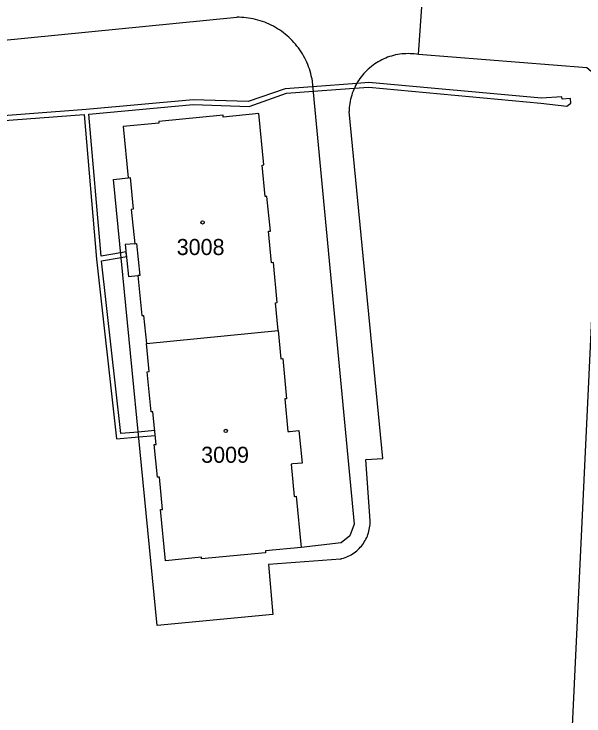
# Model space of a CAD drawing. Extents: x -869103 to -863415, y -1015889 to -1012477.
# Drawn here: x -866349.1 to -866288.8, y -1014154.8 to -1014080.5 of the extents above; entities that cross this region are included whole.
import ezdxf

# ---------------------------------------------------------------- set-up
doc = ezdxf.new("R2010")
doc.units = 0
for name, color, linetype in [('Hranice parcel', 7, 'Continuous'), ('Parcelní čísla', 7, 'Continuous'), ('Vnitřní kresba', 7, 'Continuous'), ('Věcná břemena k části', 7, 'Continuous'), ('Značky budov', 7, 'Continuous')]:
    doc.layers.add(name, color=color, linetype=linetype)

msp = doc.modelspace()

# ---------------------------------------------------------------- linework, layer by layer
at = {"layer": 'Hranice parcel'}
for p, q in [((-866286.81, -1014087.61), (-866291.63, -1014189.39)), ((-866335.07, -1014115.38), (-866321.13, -1014114.01))]:
    msp.add_line(p, q, dxfattribs=at)
for points in [[(-866286.81, -1014087.61), (-866288.48, -1014086.18), (-866306.29, -1014084.79), (-866305.73, -1014076.65)], [(-866321.13, -1014114.01), (-866321.41, -1014111.07), (-866321.22, -1014111.05), (-866321.63, -1014106.81), (-866321.83, -1014106.83), (-866322.15, -1014103.49), (-866321.95, -1014103.47), (-866322.31, -1014099.8), (-866322.51, -1014099.82), (-866322.83, -1014096.49), (-866322.63, -1014096.47), (-866323.16, -1014091.03), (-866326.94, -1014091.4), (-866326.96, -1014091.2), (-866333.76, -1014091.86), (-866333.74, -1014092.06), (-866337.51, -1014092.42), (-866336.98, -1014097.84), (-866336.78, -1014097.82), (-866336.46, -1014101.16), (-866336.66, -1014101.18), (-866336.3, -1014104.81), (-866337.3, -1014104.91), (-866336.97, -1014108.28), (-866335.97, -1014108.18), (-866335.56, -1014112.42), (-866335.36, -1014112.4), (-866335.07, -1014115.38)], [(-866321.13, -1014114.01), (-866320.84, -1014116.99), (-866320.64, -1014116.97), (-866320.23, -1014121.23), (-866320.43, -1014121.24), (-866320.09, -1014124.7), (-866319.89, -1014124.68), (-866318.94, -1014124.59), (-866318.6, -1014128.03), (-866319.56, -1014128.12), (-866319.76, -1014128.14), (-866319.42, -1014131.57), (-866319.23, -1014131.55), (-866318.7, -1014136.96)], [(-866333.03, -1014138.38), (-866333.56, -1014132.95), (-866333.36, -1014132.93), (-866333.69, -1014129.51), (-866333.89, -1014129.53), (-866334.23, -1014126.08), (-866334.03, -1014126.06), (-866334.37, -1014122.59), (-866334.57, -1014122.61), (-866334.98, -1014118.37), (-866334.78, -1014118.35), (-866335.07, -1014115.38)], [(-866318.7, -1014136.96), (-866322.47, -1014137.33), (-866322.45, -1014137.53), (-866329.23, -1014138.18), (-866329.25, -1014137.98), (-866333.03, -1014138.38)]]:
    msp.add_lwpolyline(points, dxfattribs=at)
at = {"layer": 'Vnitřní kresba'}
for p, q in [((-866381.37, -1014086.36), (-866325.51, -1014080.84)), ((-866317.57, -1014087.29), (-866313.08, -1014134.51)), ((-866310.06, -1014127.55), (-866313.63, -1014090.83)), ((-866338.55, -1014098), (-866336.98, -1014097.84)), ((-866333.93, -1014145.23), (-866338.55, -1014098)), ((-866336.3, -1014104.81), (-866336.1, -1014104.79)), ((-866336.1, -1014104.79), (-866335.77, -1014108.16)), ((-866335.77, -1014108.16), (-866335.97, -1014108.18)), ((-866311.84, -1014127.67), (-866310.06, -1014127.55)), ((-866311.44, -1014133.66), (-866311.84, -1014127.67)), ((-866313.08, -1014134.51), (-866313.54, -1014135.73)), ((-866313.54, -1014135.73), (-866314.47, -1014136.47)), ((-866314.47, -1014136.47), (-866318.7, -1014136.96)), ((-866314.55, -1014138.19), (-866322.16, -1014138.78)), ((-866322.16, -1014138.78), (-866321.68, -1014144.06)), ((-866321.68, -1014144.06), (-866333.93, -1014145.23))]:
    msp.add_line(p, q, dxfattribs=at)
for points in [[(-866317.57, -1014087.29), (-866317.623, -1014087.044), (-866317.684, -1014086.799), (-866317.753, -1014086.556), (-866317.829, -1014086.316), (-866317.912, -1014086.078), (-866318.003, -1014085.843), (-866318.102, -1014085.611), (-866318.208, -1014085.382), (-866318.32, -1014085.156), (-866318.44, -1014084.935), (-866318.567, -1014084.717), (-866318.701, -1014084.503), (-866318.841, -1014084.293), (-866318.988, -1014084.088), (-866319.141, -1014083.888), (-866319.3, -1014083.693), (-866319.465, -1014083.502), (-866319.637, -1014083.317), (-866319.814, -1014083.138), (-866319.996, -1014082.964), (-866320.184, -1014082.796), (-866320.378, -1014082.634), (-866320.576, -1014082.478), (-866320.779, -1014082.329), (-866320.986, -1014082.185), (-866321.198, -1014082.049), (-866321.414, -1014081.919), (-866321.635, -1014081.796), (-866321.858, -1014081.68), (-866322.086, -1014081.572), (-866322.317, -1014081.47), (-866322.55, -1014081.376), (-866322.787, -1014081.289), (-866323.026, -1014081.209), (-866323.268, -1014081.137), (-866323.512, -1014081.073), (-866323.757, -1014081.017), (-866324.005, -1014080.968), (-866324.254, -1014080.927), (-866324.504, -1014080.894), (-866324.754, -1014080.868), (-866325.006, -1014080.851), (-866325.258, -1014080.842), (-866325.51, -1014080.84)], [(-866306.29, -1014084.79), (-866306.508, -1014084.755), (-866306.726, -1014084.729), (-866306.946, -1014084.709), (-866307.166, -1014084.698), (-866307.386, -1014084.694), (-866307.607, -1014084.699), (-866307.827, -1014084.71), (-866308.046, -1014084.73), (-866308.265, -1014084.758), (-866308.482, -1014084.793), (-866308.699, -1014084.835), (-866308.913, -1014084.886), (-866309.126, -1014084.943), (-866309.336, -1014085.009), (-866309.544, -1014085.081), (-866309.75, -1014085.161), (-866309.952, -1014085.249), (-866310.151, -1014085.343), (-866310.347, -1014085.444), (-866310.539, -1014085.552), (-866310.727, -1014085.667), (-866310.911, -1014085.788), (-866311.091, -1014085.916), (-866311.266, -1014086.05), (-866311.436, -1014086.19), (-866311.601, -1014086.336), (-866311.761, -1014086.487), (-866311.916, -1014086.644), (-866312.064, -1014086.807), (-866312.207, -1014086.975), (-866312.344, -1014087.147), (-866312.475, -1014087.325), (-866312.6, -1014087.506), (-866312.718, -1014087.693), (-866312.829, -1014087.883), (-866312.934, -1014088.077), (-866313.031, -1014088.274), (-866313.122, -1014088.475), (-866313.205, -1014088.679), (-866313.282, -1014088.886), (-866313.351, -1014089.095), (-866313.412, -1014089.307), (-866313.466, -1014089.52), (-866313.513, -1014089.736), (-866313.552, -1014089.953), (-866313.583, -1014090.171), (-866313.606, -1014090.39), (-866313.622, -1014090.61), (-866313.63, -1014090.83)], [(-866314.55, -1014138.19), (-866314.378, -1014138.147), (-866314.208, -1014138.096), (-866314.04, -1014138.037), (-866313.875, -1014137.972), (-866313.713, -1014137.899), (-866313.555, -1014137.819), (-866313.4, -1014137.733), (-866313.249, -1014137.639), (-866313.102, -1014137.54), (-866312.959, -1014137.433), (-866312.822, -1014137.321), (-866312.689, -1014137.203), (-866312.562, -1014137.079), (-866312.441, -1014136.95), (-866312.325, -1014136.815), (-866312.215, -1014136.676), (-866312.111, -1014136.532), (-866312.014, -1014136.383), (-866311.923, -1014136.231), (-866311.839, -1014136.074), (-866311.762, -1014135.914), (-866311.693, -1014135.751), (-866311.63, -1014135.585), (-866311.574, -1014135.416), (-866311.527, -1014135.245), (-866311.486, -1014135.072), (-866311.453, -1014134.898), (-866311.428, -1014134.722), (-866311.411, -1014134.545), (-866311.401, -1014134.368), (-866311.399, -1014134.191), (-866311.405, -1014134.013), (-866311.419, -1014133.836), (-866311.44, -1014133.66)]]:
    msp.add_lwpolyline(points, dxfattribs=at)
at = {"layer": 'Věcná břemena k části'}
for points in [[(-866341.66, -1014091.14), (-866340.33, -1014106.44), (-866338.21, -1014125.45), (-866335.88, -1014125.25), (-866334.12, -1014125.1), (-866334.17, -1014124.6), (-866335.93, -1014124.75), (-866337.77, -1014124.91), (-866339.81, -1014106.63), (-866337.74, -1014106.28), (-866337.18, -1014106.18), (-866337.22, -1014105.68), (-866337.79, -1014105.78), (-866339.85, -1014106.13), (-866341.16, -1014091.1), (-866330.1, -1014090.07), (-866324.21, -1014090.27), (-866320.26, -1014088.89), (-866317.43, -1014088.68), (-866313.07, -1014088.35), (-866311.54, -1014088.24), (-866293.33, -1014089.92), (-866290.59, -1014090.25), (-866290.18, -1014089.94), (-866290.22, -1014089.44), (-866291.1, -1014089.52), (-866291.12, -1014089.27), (-866293.27, -1014089.42), (-866311.54, -1014087.74), (-866312.8, -1014087.84), (-866317.48, -1014088.19), (-866320.38, -1014088.41), (-866324.29, -1014089.77), (-866330.12, -1014089.57), (-866341.45, -1014090.62), (-866353.93, -1014091.54)], [(-866353.87, -1014092.04), (-866341.66, -1014091.14)]]:
    msp.add_lwpolyline(points, dxfattribs=at)
at = {"layer": 'Značky budov'}
for centre in [(-866329.127, -1014102.559), (-866326.677, -1014124.629)]:
    msp.add_circle(centre, 0.175, dxfattribs=at)

# ---------------------------------------------------------------- texts
at = {"layer": 'Parcelní čísla'}
for s, p in [('3008', (-866331.86, -1014106.01)), ('3009', (-866329.27, -1014128))]:
    msp.add_text(s, height=1.7, dxfattribs=at).set_placement(p)

doc.saveas('drawing.dxf')
